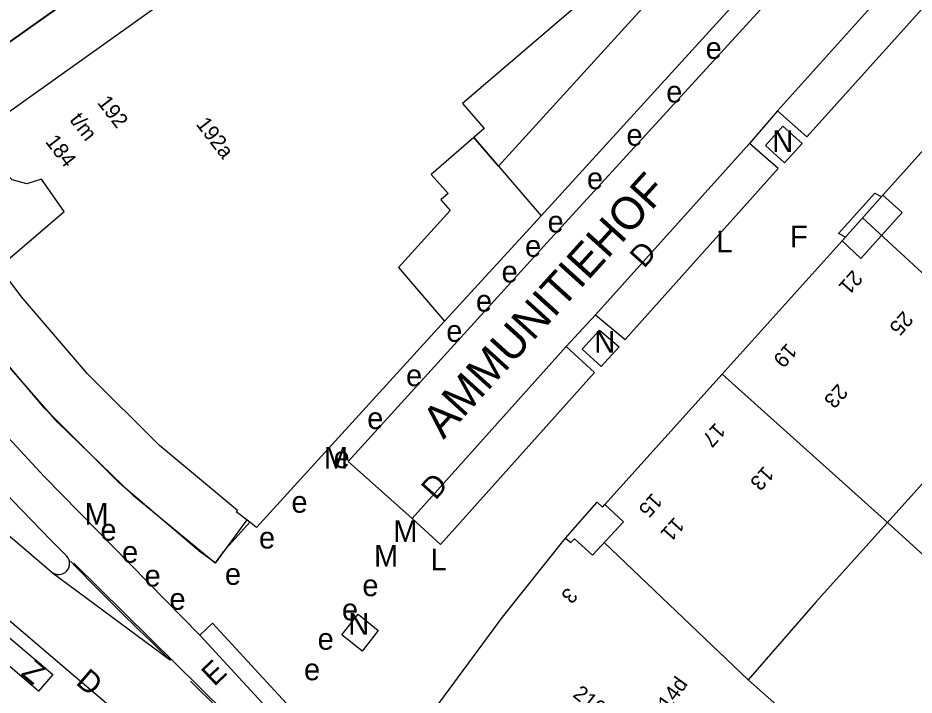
# Model space of a CAD drawing. Extents: x 81617 to 82144, y 454649 to 455150.
# Drawn here: x 81733.29 to 81774.65, y 454710.19 to 454741.45 of the extents above; entities that cross this region are included whole.
import ezdxf

# ---------------------------------------------------------------- set-up
doc = ezdxf.new("R2010")
doc.units = 0
doc.layers.add('B-WE-OG-TOPOGRAFIE-G', color=7, linetype='Continuous')
doc.layers.add('B-WE-VW-MARKERING-G', color=7, linetype='Continuous')

msp = doc.modelspace()

# ---------------------------------------------------------------- linework, layer by layer
at = {"layer": 'B-WE-OG-TOPOGRAFIE-G'}
for p, q in [((81757.431, 454732.32), (81776.957, 454753.742)), ((81749.774, 454752.314), (81725.946, 454735.413)), ((81755.467, 454734.608), (81770.127, 454750.704)), ((81775.435, 454745.073), (81768.35, 454737.161)), ((81768.35, 454737.161), (81767.046, 454735.656)), ((81755.467, 454734.608), (81754.328, 454735.926)), ((81754.328, 454735.926), (81757.431, 454732.32)), ((81767.046, 454735.656), (81759.95, 454727.751)), ((81771.324, 454731.162), (81773.211, 454733.271)), ((81757.431, 454732.32), (81752.972, 454727.458)), ((81772.269, 454732.218), (81779.806, 454725.258)), ((81759.95, 454727.751), (81758.592, 454726.28)), ((81735.124, 454722.782), (81731.91, 454726.456)), ((81758.592, 454726.28), (81751.489, 454718.335)), ((81765.79, 454725.004), (81773.413, 454718.154)), ((81738.628, 454719.384), (81735.124, 454722.782)), ((81751.489, 454718.335), (81748.534, 454720.978)), ((81742.399, 454716.284), (81738.628, 454719.384)), ((81743.849, 454718.275), (81742.399, 454716.284)), ((81751.489, 454718.335), (81752.79, 454717.135)), ((81779.184, 454712.926), (81773.413, 454718.154)), ((81760.345, 454717.224), (81766.995, 454710.894)), ((81741.689, 454712.958), (81745.997, 454708.287))]:
    msp.add_line(p, q, dxfattribs=at)
for points in [[(81743.995, 454718.166), (81742.77, 454716.807), (81742.397, 454716.287), (81741.864, 454716.67), (81741.739, 454716.768), (81737.992, 454719.956), (81734.516, 454723.438), (81731.335, 454727.19), (81728.469, 454731.189), (81725.937, 454735.407), (81749.774, 454752.314), (81801.494, 454796.64), (81801.921, 454796.142), (81801.754, 454795.999), (81803.633, 454793.814), (81804.829, 454794.852), (81805.754, 454794.029), (81806.738, 454794.89), (81810.035, 454791.045)], [(81743.995, 454718.166), (81743.363, 454718.644), (81743.418, 454718.716), (81739.823, 454721.716), (81736.497, 454725.012), (81733.464, 454728.579), (81732.869, 454729.357), (81732.79, 454729.311), (81732.382, 454729.92), (81735.427, 454732.519), (81734.374, 454734.013), (81733.704, 454733.796), (81733.021, 454733.971), (81732.538, 454734.484), (81732.403, 454735.175), (81732.659, 454735.832), (81732.9, 454736.071), (81732.421, 454736.806), (81749.988, 454749.336), (81750.212, 454749.51), (81770.13, 454766.574), (81777.885, 454759.556), (81777.034, 454758.852), (81777.73, 454758.001)], [(81777.73, 454758.001), (81770.226, 454751.56), (81770.558, 454751.169), (81770.127, 454750.704), (81769.741, 454751.147), (81753.811, 454737.508), (81754.813, 454736.344), (81754.328, 454735.926)], [(81748.534, 454720.978), (81757.717, 454731.089), (81778.088, 454753.354), (81778.662, 454754.017), (81780.035, 454755.151), (81781.627, 454755.951), (81783.357, 454756.378), (81785.138, 454756.409), (81786.881, 454756.043), (81788.5, 454755.298), (81789.912, 454754.212), (81794.189, 454750.346), (81795.928, 454748.775), (81799.634, 454745.418), (81802.448, 454742.866), (81809.12, 454736.913)], [(81768.35, 454737.161), (81769.699, 454735.962), (81776.813, 454743.886), (81775.435, 454745.073)], [(81773.211, 454733.271), (81778.882, 454739.59), (81784.127, 454745.433)], [(81792.953, 454739.866), (81790.902, 454737.492), (81786.471, 454732.664), (81770.094, 454714.466), (81766.995, 454710.894), (81768.568, 454709.482), (81768.466, 454709.313), (81769.411, 454708.558), (81772.299, 454705.967), (81774.071, 454708.001), (81775.156, 454709.186), (81775.527, 454708.939), (81779.184, 454712.926), (81782.472, 454716.506), (81785.115, 454719.385), (81785.644, 454719.976)], [(81726.087, 454736.664), (81725.427, 454735.954), (81725.037, 454735.239), (81724.829, 454734.502), (81724.786, 454733.7), (81724.94, 454732.919), (81725.28, 454732.187), (81726.179, 454730.721), (81727.765, 454728.435), (81729.955, 454725.478), (81732.435, 454722.491), (81734.515, 454720.27), (81741.689, 454712.958)], [(81769.488, 454735.654), (81768.665, 454734.762), (81767.787, 454735.567), (81768.592, 454736.455), (81769.488, 454735.654)], [(81754.328, 454735.926), (81752.36, 454734.229), (81753.14, 454733.342), (81752.812, 454733.049), (81753.243, 454732.555), (81750.854, 454729.924), (81752.972, 454727.458)], [(81759.95, 454727.751), (81761.311, 454726.607), (81768.381, 454734.498), (81767.046, 454735.656)], [(81735.53, 454716.618), (81734.808, 454717.34), (81733.048, 454719.175), (81731.011, 454721.379), (81728.989, 454723.797), (81726.225, 454727.464), (81724.29, 454730.323), (81723.592, 454731.451), (81723.255, 454732.285), (81723.058, 454733.243), (81722.989, 454734.699)], [(81771.324, 454731.162), (81771.477, 454731.329), (81771.165, 454731.503), (81772.838, 454733.358), (81773.135, 454733.21), (81773.211, 454733.271)], [(81771.324, 454731.162), (81772.186, 454730.348), (81774.097, 454732.476), (81773.211, 454733.271)], [(81760.383, 454718.986), (81765.79, 454725.004), (81771.324, 454731.162)], [(81752.972, 454727.458), (81744.308, 454717.931), (81743.995, 454718.166)], [(81760.21, 454725.352), (81759.33, 454726.153), (81760.136, 454727.036), (81761.032, 454726.259), (81760.21, 454725.352)], [(81752.79, 454717.135), (81759.901, 454725.074), (81758.592, 454726.28)], [(81758.563, 454717.431), (81760.029, 454719.098), (81760.27, 454718.864), (81760.383, 454718.986)], [(81731.569, 454718.655), (81734.842, 454715.873)], [(81758.563, 454717.431), (81758.814, 454717.228), (81758.977, 454717.404), (81759.814, 454716.65), (81761.241, 454718.191), (81760.383, 454718.986)], [(81757.71, 454703.742), (81755.014, 454705.875), (81755.005, 454705.881), (81752.456, 454707.845), (81752.28, 454709.218), (81755.661, 454713.78), (81758.563, 454717.431)], [(81735.955, 454711.019), (81730.684, 454715.496), (81729.646, 454716.37)], [(81735.873, 454716.274), (81745.231, 454707.045), (81755.786, 454697.754), (81766.958, 454688.402)], [(81749.176, 454712.219), (81748.243, 454712.971), (81748.993, 454713.915), (81749.922, 454713.175), (81749.176, 454712.219)], [(81741.689, 454712.958), (81742.277, 454713.5), (81746.585, 454708.829), (81745.997, 454708.287)], [(81732.693, 454713.006), (81734.896, 454711.133), (81734.248, 454710.371), (81732.045, 454712.244), (81732.693, 454713.006)], [(81765.034, 454686.313), (81763.503, 454687.615), (81746.559, 454702.015), (81735.955, 454711.019)]]:
    msp.add_lwpolyline(points, dxfattribs=at)
msp.add_arc((81735.171, 454716.259), 0.507, 229.6237, 44.9731, dxfattribs=at)
at = {"layer": 'B-WE-VW-MARKERING-G'}
msp.add_line((81734.89, 454715.837), (81740.329, 454711.8), dxfattribs=at)
msp.add_lwpolyline([(81741.254, 454710.827), (81745.163, 454706.972), (81755.721, 454697.678), (81766.89, 454688.328)], dxfattribs=at)
msp.add_arc((81846.501, 454823.775), 154.308, 224.11464, 226.52382, dxfattribs=at)

# ---------------------------------------------------------------- texts
at = {"layer": 'B-WE-OG-TOPOGRAFIE-G'}
for s, p in [('e', (81765.026, 454739.563)), ('e', (81763.209, 454737.547)), ('e', (81761.374, 454735.553)), ('N', (81768.106, 454735.26)), ('e', (81759.55, 454733.548)), ('e', (81757.735, 454731.547)), ('F', (81768.923, 454730.864)), ('L', (81765.524, 454730.628)), ('e', (81756.695, 454730.425)), ('e', (81755.61, 454729.241)), ('e', (81754.427, 454727.892)), ('e', (81753.06, 454726.501)), ('N', (81759.892, 454725.994)), ('e', (81751.203, 454724.447)), ('e', (81749.41, 454722.471)), ('M', (81747.418, 454720.641)), ('e', (81747.863, 454720.669)), ('M', (81736.363, 454718.055)), ('e', (81745.912, 454718.606)), ('M', (81750.61, 454717.257)), ('e', (81737.097, 454717.318)), ('e', (81744.416, 454716.953)), ('e', (81738.097, 454716.297)), ('M', (81749.726, 454716.12)), ('L', (81752.331, 454715.947)), ('e', (81739.137, 454715.201)), ('e', (81742.844, 454715.278)), ('e', (81749.187, 454714.754)), ('e', (81740.285, 454714.126)), ('e', (81748.246, 454713.639)), ('N', (81748.54, 454712.971)), ('e', (81747.123, 454712.28)), ('e', (81746.494, 454710.87))]:
    msp.add_text(s, height=1, dxfattribs=at).set_placement(p)
for s, height, rotation, p in [('192', 0.7, 307.6339, (81736.924, 454737.537)), ('t/m', 0.7, 307.6339, (81735.645, 454736.74)), ('192a', 0.7, 307.6339, (81741.482, 454736.541)), ('184', 0.7, 307.6339, (81734.528, 454735.732)), ('AMMUNITIEHOF', 1.5, 47.7716, (81752.933, 454721.961)), ('D', 1, 48.0984, (81762.184, 454729.858)), ('21', 0.7, 228.0828, (81771.819, 454729.853)), ('25', 0.7, 228.0828, (81774.153, 454727.961)), ('19', 0.7, 228.0828, (81768.793, 454726.481)), ('23', 0.7, 228.0828, (81771.137, 454724.602)), ('17', 0.7, 228.0828, (81765.496, 454722.808)), ('13', 0.7, 228.0828, (81767.727, 454720.803)), ('D', 1, 48.1798, (81752.56, 454719.151)), ('15', 0.7, 228.0828, (81762.581, 454719.562)), ('11', 0.7, 228.0828, (81763.597, 454718.447)), ('3', 0.7, 228.0828, (81758.663, 454715.198)), ('Z', 1, 319.808, (81733.392, 454711.146)), ('E', 1, 43.4507, (81742.349, 454710.555)), ('D', 1, 319.6806, (81735.918, 454710.716)), ('214d', 0.7, 54.4489, (81763.027, 454709.011)), ('210', 0.7, 321.935, (81758.851, 454710.143))]:
    msp.add_text(s, height=height, rotation=rotation, dxfattribs=at).set_placement(p)

doc.saveas('drawing.dxf')
